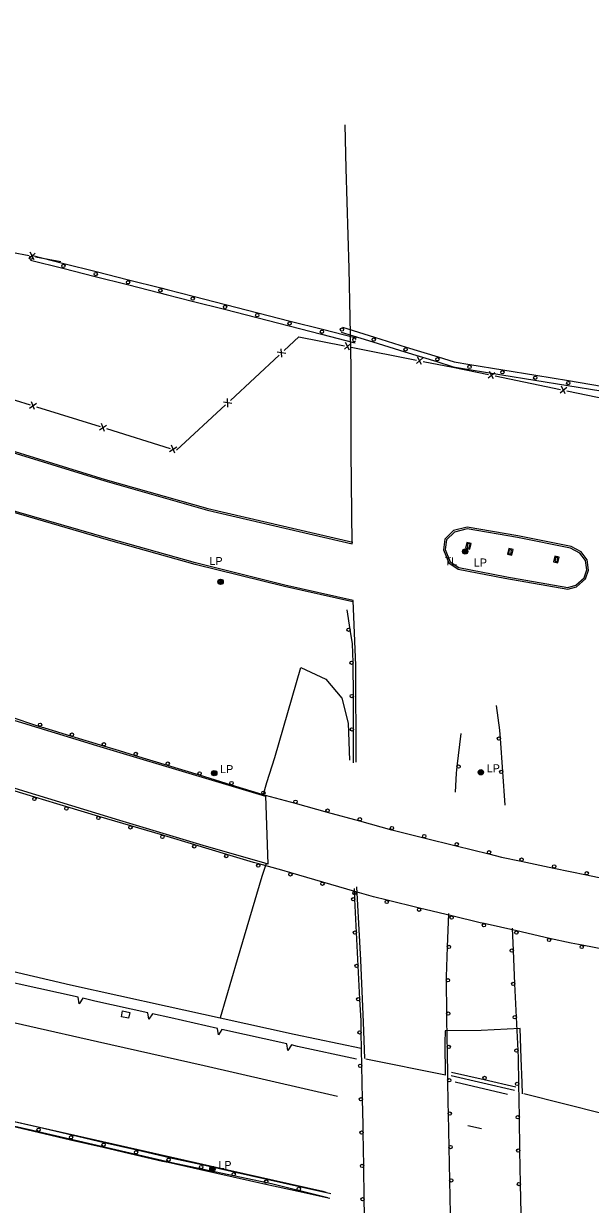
# Model space of a CAD drawing. Extents: x 2402803 to 2427059, y 6985292 to 6997652.
# Drawn here: x 2414096 to 2414436, y 6991614 to 6992322 of the extents above; entities that cross this region are included whole.
import ezdxf

# ---------------------------------------------------------------- set-up
doc = ezdxf.new("R2010")
doc.units = 0
for name, color, linetype in [('p_drainage conc drain', 7, 'Continuous'), ('p_drainage riprap', 7, 'Continuous'), ('p_dtm retaining wall', 7, 'Continuous'), ('p_road - paved curb', 7, 'Continuous'), ('p_road bridge end', 7, 'Continuous'), ('p_road conc barrier', 7, 'Continuous'), ('p_road guard rails', 7, 'Continuous'), ('p_structure fence', 7, 'Continuous'), ('p_structure slab', 7, 'Continuous'), ('p_utility manhole', 7, 'Continuous')]:
    doc.layers.add(name, color=color, linetype=linetype)

msp = doc.modelspace()

# ---------------------------------------------------------------- linework, layer by layer
at = {"layer": 'p_drainage conc drain'}
msp.add_lwpolyline([(2413617.3, 6991855.49), (2413586.98, 6991866.96), (2413574.05, 6991868.81), (2413574.24, 6991871.84), (2413574.5, 6991874.25), (2413574.54, 6991875.43), (2413582.93, 6991874.31), (2413591.9, 6991871.16), (2413619.49, 6991860.31), (2413665.61, 6991850.19), (2413713.14, 6991839), (2413768.36, 6991826.5), (2413825.97, 6991813.31), (2413887.97, 6991799.51), (2413941.14, 6991787.92), (2413997.77, 6991775.42), (2414066.63, 6991759.3), (2414124.02, 6991745.74), (2414181.98, 6991733.07), (2414213.62, 6991726.1), (2414258.1, 6991716.17), (2414298.19, 6991707.87)], dxfattribs=at)
at = {"layer": 'p_drainage riprap'}
for points in [[(2414239.51, 6991859.32), (2414241.7, 6991867.1), (2414246.5, 6991882.16), (2414262.11, 6991936.12), (2414276.99, 6991929.02), (2414286.72, 6991917.66), (2414290.37, 6991902.61), (2414291.17, 6991880.46)], [(2414241.25, 6991818.57), (2414238.63, 6991810.78), (2414223.81, 6991760.88), (2414213.62, 6991726.1)]]:
    msp.add_lwpolyline(points, dxfattribs=at)
at = {"layer": 'p_dtm retaining wall'}
for p, q in [((2414253.71, 6991710.39), (2414214.73, 6991719.11)), ((2414390.21, 6991682.57), (2414352.25, 6991691.3)), ((2414386.02, 6991680.08), (2414354.57, 6991687.42))]:
    msp.add_line(p, q, dxfattribs=at)
for points in [[(2414128.59, 6991738.36), (2414093.11, 6991746.31), (2414089.57, 6991747.12)], [(2414131.3, 6991737.76), (2414129.22, 6991734.5), (2414128.59, 6991738.36)], [(2414170.33, 6991729.04), (2414138.61, 6991736.12), (2414131.3, 6991737.76)], [(2414173.03, 6991728.44), (2414170.96, 6991725.18), (2414170.33, 6991729.04)], [(2414212.03, 6991719.72), (2414184.14, 6991725.96), (2414173.03, 6991728.44)], [(2414214.73, 6991719.11), (2414212.65, 6991715.86), (2414212.03, 6991719.72)], [(2414256.41, 6991709.79), (2414254.33, 6991706.53), (2414253.71, 6991710.39)], [(2414295.5, 6991701.34), (2414260.15, 6991708.95), (2414256.41, 6991709.79)]]:
    msp.add_lwpolyline(points, dxfattribs=at)
at = {"layer": 'p_road - paved curb'}
for points in [[(2413451.15, 6992322.1), (2413492.59, 6992304.79), (2413557.39, 6992277.5), (2413623.33, 6992249.95), (2413686.68, 6992223.82), (2413732.29, 6992205.07), (2413788.44, 6992181.84), (2413844.16, 6992158.75), (2413902.17, 6992134.52), (2413965.58, 6992108.73), (2414025.31, 6992086.84), (2414080.88, 6992067.62), (2414144.47, 6992047.93), (2414206.13, 6992030.37), (2414292.92, 6992010.19)], [(2414293.15, 6991975.35), (2414252.33, 6991984.55), (2414198.73, 6991997.93), (2414146.65, 6992012.43), (2414091.33, 6992028.51), (2414043.17, 6992043.33), (2413992.38, 6992062.4), (2413939.81, 6992082.19), (2413886.08, 6992104.69), (2413824.24, 6992130.32), (2413761, 6992156.35), (2413705.81, 6992178.73), (2413623.55, 6992214.05), (2413554.89, 6992242.54), (2413492.21, 6992268.04), (2413447.34, 6992287.02)], [(2414293.37, 6991976.33), (2414252.56, 6991985.52), (2414198.99, 6991998.9), (2414146.92, 6992013.39), (2414091.62, 6992029.47), (2414043.49, 6992044.28), (2413992.73, 6992063.34), (2413940.18, 6992083.12), (2413886.46, 6992105.61), (2413824.62, 6992131.24), (2413761.38, 6992157.28), (2413706.2, 6992179.65), (2413623.94, 6992214.97), (2413555.27, 6992243.46), (2413492.59, 6992268.96), (2413447.73, 6992287.94)], [(2414292.92, 6992010.19), (2414292.19, 6992065.64), (2414292.31, 6992116.21), (2414290.96, 6992175.24), (2414289.19, 6992235.32), (2414288.73, 6992261.4)], [(2413451.39, 6992150.62), (2413510.43, 6992124.22), (2413576.38, 6992094.78), (2413636.55, 6992069.9), (2413700.44, 6992044.53), (2413750.91, 6992026.31), (2413809.12, 6992004.87), (2413869.48, 6991982.9), (2413934.49, 6991959.15), (2414007.81, 6991932.97), (2414080.07, 6991907.48), (2414139.61, 6991889.37), (2414204.93, 6991869.74), (2414240.95, 6991858.88)], [(2414087.97, 6992066.47), (2414144.75, 6992048.89), (2414206.38, 6992031.34), (2414293.15, 6992011.16)], [(2414242.4, 6991818.21), (2414240.43, 6991818.83), (2414203.48, 6991829.34), (2414153.5, 6991844.27), (2414103.14, 6991859.73), (2414041.74, 6991878.58), (2413985.58, 6991895.25), (2413928.11, 6991912.9), (2413860.68, 6991933.25), (2413801.93, 6991951.01), (2413736.33, 6991970.7), (2413672.53, 6991989.11), (2413598.59, 6992011.59), (2413535.19, 6992031.05), (2413474.43, 6992048.92), (2413452.4, 6992055.16)], [(2414392.11, 6992015), (2414361.79, 6992020.3), (2414353.67, 6992018.2), (2414348.41, 6992013.04), (2414347.67, 6992006.72), (2414350.72, 6991998.76), (2414356.45, 6991995.03), (2414384.3, 6991989.59)], [(2414391.94, 6992014.01), (2414361.83, 6992019.28), (2414354.18, 6992017.3), (2414349.36, 6992012.57), (2414348.69, 6992006.85), (2414351.54, 6991999.42), (2414356.83, 6991995.97), (2414384.49, 6991990.57)], [(2414384.3, 6991989.59), (2414422.18, 6991983.11), (2414427.41, 6991984.47), (2414432.73, 6991989.19), (2414434.52, 6991994.51), (2414433.69, 6992000.55), (2414430.05, 6992005.37), (2414424.13, 6992008.67), (2414392.11, 6992015)], [(2414384.47, 6991990.58), (2414422.14, 6991984.13), (2414426.93, 6991985.38), (2414431.87, 6991989.76), (2414433.5, 6991994.61), (2414432.73, 6992000.16), (2414429.38, 6992004.6), (2414423.78, 6992007.72), (2414391.92, 6992014.02)], [(2414295.2, 6991879.31), (2414295.04, 6991937.29), (2414293.37, 6991976.33)], [(2413452.88, 6991888.72), (2413511.56, 6991875.32), (2413574.33, 6991861.39), (2413619.85, 6991851.91), (2413709.54, 6991831.82), (2413706.08, 6991810.75), (2413781.51, 6991792.83), (2413854.73, 6991776.58), (2413920.37, 6991761.76), (2413990.3, 6991746.13), (2414058.74, 6991730.23), (2414140.12, 6991711.85), (2414204.13, 6991697.4), (2414284.13, 6991679.12)], [(2413455.59, 6991809.42), (2413518.43, 6991793.97), (2413593.11, 6991776.93), (2413674.89, 6991758.24), (2413752.63, 6991740.75), (2413820.37, 6991725.68), (2413890.57, 6991709.03), (2413980.33, 6991688.76), (2414056.51, 6991671.5), (2414138.88, 6991653), (2414218.36, 6991634.98), (2414275.23, 6991622.09), (2414277.08, 6991621.59)], [(2413457.73, 6991804.33), (2413536.09, 6991786.42), (2413613.71, 6991769.17), (2413699.8, 6991749.94), (2413795.75, 6991728.13), (2413873.18, 6991710.73), (2413939.61, 6991695.12), (2414023.11, 6991676.31), (2414101.13, 6991658.66), (2414184.64, 6991639.37), (2414244.45, 6991626.72), (2414278.19, 6991618.33)], [(2414300.36, 6991701.61), (2414299.72, 6991723.42), (2414298.12, 6991760.69), (2414295.59, 6991804.6)], [(2414395.02, 6991680.45), (2414394.84, 6991687.17), (2414394.14, 6991701.8), (2414393.54, 6991719.6), (2414370.1, 6991718.4), (2414348.57, 6991718.22), (2414348.44, 6991711.06), (2414348.65, 6991691.71)], [(2414362.22, 6991661.42), (2414370.37, 6991659.72)]]:
    msp.add_lwpolyline(points, dxfattribs=at)
at = {"layer": 'p_road bridge end'}
for points in [[(2414240.79, 6991859.18), (2414242.21, 6991818.1)], [(2414348.79, 6991691.68), (2414300.94, 6991701.28)], [(2414443.25, 6991668.43), (2414395.69, 6991680.54)]]:
    msp.add_lwpolyline(points, dxfattribs=at)
msp.add_lwpolyline([(2414155.14, 6991730.19), (2414159.52, 6991729.3), (2414158.82, 6991725.83), (2414154.44, 6991726.72)], close=True, dxfattribs=at)
at = {"layer": 'p_road conc barrier'}
for p, q in [((2414099.93, 6992180.31), (2414119.31, 6992175.41)), ((2414100.66, 6992183.22), (2414120.05, 6992178.32)), ((2414119.31, 6992175.41), (2414138.7, 6992170.51)), ((2414120.05, 6992178.32), (2414139.44, 6992173.42)), ((2414139.44, 6992173.42), (2414158.82, 6992168.52)), ((2414138.7, 6992170.51), (2414158.09, 6992165.61)), ((2414158.09, 6992165.61), (2414177.48, 6992160.71)), ((2414158.82, 6992168.52), (2414178.21, 6992163.62)), ((2414197.6, 6992158.67), (2414216.98, 6992153.71)), ((2414196.86, 6992155.76), (2414216.23, 6992150.81)), ((2414216.98, 6992153.71), (2414236.35, 6992148.76)), ((2414216.23, 6992150.81), (2414235.61, 6992145.85)), ((2414235.61, 6992145.85), (2414254.99, 6992140.9)), ((2414236.35, 6992148.76), (2414255.73, 6992143.8)), ((2414254.99, 6992140.9), (2414274.36, 6992135.94)), ((2414255.73, 6992143.8), (2414275.11, 6992138.85)), ((2414275.11, 6992138.85), (2414294.48, 6992133.89)), ((2414286.23, 6992137.19), (2414305.33, 6992131.27)), ((2414287.11, 6992140.06), (2414306.22, 6992134.14)), ((2414274.36, 6992135.94), (2414293.74, 6992130.99)), ((2414293.74, 6992130.99), (2414294.63, 6992130.76)), ((2414294.48, 6992133.89), (2414295.37, 6992133.67)), ((2414305.33, 6992131.27), (2414324.43, 6992125.36)), ((2414306.22, 6992134.14), (2414325.32, 6992128.22)), ((2414324.43, 6992125.36), (2414343.54, 6992119.44)), ((2414325.32, 6992128.22), (2414344.42, 6992122.31)), ((2414363.43, 6992117.79), (2414383.17, 6992114.55)), ((2414362.95, 6992114.83), (2414382.68, 6992111.59)), ((2414382.68, 6992111.59), (2414402.42, 6992108.35)), ((2414383.17, 6992114.55), (2414402.9, 6992111.31)), ((2414402.9, 6992111.31), (2414422.64, 6992108.07)), ((2414402.42, 6992108.35), (2414422.15, 6992105.11)), ((2414422.15, 6992105.11), (2414441.89, 6992101.87)), ((2414422.64, 6992108.07), (2414442.37, 6992104.83)), ((2414085.71, 6991664.95), (2414105.19, 6991660.44)), ((2414085.03, 6991662.03), (2414104.52, 6991657.52)), ((2414104.52, 6991657.52), (2414124, 6991653)), ((2414105.19, 6991660.44), (2414124.68, 6991655.92)), ((2414124.68, 6991655.92), (2414144.16, 6991651.41)), ((2414124, 6991653), (2414143.48, 6991648.49)), ((2414143.48, 6991648.49), (2414162.97, 6991643.97)), ((2414144.16, 6991651.41), (2414163.64, 6991646.89)), ((2414183.11, 6991642.41), (2414202.63, 6991638.05)), ((2414182.46, 6991639.48), (2414201.98, 6991635.13)), ((2414201.98, 6991635.13), (2414221.5, 6991630.77)), ((2414202.63, 6991638.05), (2414222.15, 6991633.7)), ((2414221.5, 6991630.77), (2414241.01, 6991626.41)), ((2414222.15, 6991633.7), (2414241.67, 6991629.34)), ((2414241.67, 6991629.34), (2414261.19, 6991624.98)), ((2414241.01, 6991626.41), (2414260.53, 6991622.05)), ((2414260.53, 6991622.05), (2414279.41, 6991617.84)), ((2414261.19, 6991624.98), (2414280.06, 6991620.77))]:
    msp.add_line(p, q, dxfattribs=at)
for points in [[(2414177.48, 6992160.71), (2414181.27, 6992159.75), (2414196.86, 6992155.76)], [(2414178.21, 6992163.62), (2414182.01, 6992162.66), (2414197.6, 6992158.67)], [(2414343.54, 6992119.44), (2414353.34, 6992116.41), (2414362.95, 6992114.83)], [(2414344.42, 6992122.31), (2414354.03, 6992119.34), (2414363.43, 6992117.79)], [(2414162.97, 6991643.97), (2414179.16, 6991640.22), (2414182.46, 6991639.48)], [(2414163.64, 6991646.89), (2414179.83, 6991643.14), (2414183.11, 6991642.41)]]:
    msp.add_lwpolyline(points, dxfattribs=at)
for centre in [(2414100.29, 6992181.76), (2414119.68, 6992176.86), (2414139.07, 6992171.96), (2414158.46, 6992167.06), (2414177.85, 6992162.16), (2414197.23, 6992157.22), (2414216.6, 6992152.26), (2414235.98, 6992147.31), (2414255.36, 6992142.35), (2414274.73, 6992137.4), (2414286.67, 6992138.62), (2414305.77, 6992132.71), (2414324.88, 6992126.79), (2414343.98, 6992120.88), (2414363.19, 6992116.31), (2414382.93, 6992113.07), (2414402.66, 6992109.83), (2414422.39, 6992106.59), (2414104.85, 6991658.98), (2414124.34, 6991654.46), (2414143.82, 6991649.95), (2414163.31, 6991645.43), (2414182.78, 6991640.95), (2414202.3, 6991636.59), (2414221.82, 6991632.23), (2414241.34, 6991627.87), (2414260.86, 6991623.52)]:
    msp.add_circle(centre, 1, dxfattribs=at)
msp.add_arc((2414294.11, 6992132.44), 1, 8.58786, 322.72208, dxfattribs=at)
at = {"layer": 'p_road guard rails'}
for p, q in [((2414291.7, 6991958.87), (2414289.89, 6991970.64)), ((2414293.66, 6991898.99), (2414293.59, 6991918.99)), ((2414086.4, 6991907.03), (2414105.4, 6991900.79)), ((2414293.72, 6991878.99), (2414293.66, 6991898.99)), ((2414357.92, 6991896.54), (2414355.68, 6991876.76)), ((2414124.53, 6991894.93), (2414143.67, 6991889.13)), ((2414383.24, 6991873.58), (2414381.82, 6991893.53)), ((2414162.8, 6991883.32), (2414181.93, 6991877.49)), ((2414181.93, 6991877.49), (2414201.07, 6991871.66)), ((2414201.07, 6991871.66), (2414220.2, 6991865.82)), ((2414384.66, 6991853.63), (2414383.24, 6991873.58)), ((2414102.64, 6991858.28), (2414083.51, 6991864.1)), ((2414220.2, 6991865.82), (2414239.33, 6991859.99)), ((2414258.6, 6991854.67), (2414277.89, 6991849.38)), ((2414140.97, 6991846.85), (2414121.79, 6991852.51)), ((2414160.15, 6991841.18), (2414140.97, 6991846.85)), ((2414277.89, 6991849.38), (2414297.17, 6991844.09)), ((2414179.34, 6991835.52), (2414160.15, 6991841.18)), ((2414297.17, 6991844.09), (2414316.46, 6991838.81)), ((2414335.87, 6991833.99), (2414355.28, 6991829.17)), ((2414217.64, 6991824), (2414198.49, 6991829.76)), ((2414355.28, 6991829.17), (2414374.69, 6991824.35)), ((2414394.19, 6991819.96), (2414413.76, 6991815.85)), ((2414275.29, 6991807.41), (2414256.1, 6991813.04)), ((2414413.76, 6991815.85), (2414433.32, 6991811.75)), ((2414294.48, 6991801.78), (2414275.29, 6991807.41)), ((2414294.5, 6991797.19), (2414294.18, 6991803.65)), ((2414295.5, 6991777.22), (2414294.5, 6991797.19)), ((2414333.21, 6991791.84), (2414313.77, 6991796.54)), ((2414352.65, 6991787.14), (2414333.21, 6991791.84)), ((2414350.57, 6991788.54), (2414349.84, 6991768.56)), ((2414296.5, 6991757.24), (2414295.5, 6991777.22)), ((2414391.58, 6991778.11), (2414372.07, 6991782.51)), ((2414389.51, 6991766.36), (2414388.88, 6991779.85)), ((2414411.09, 6991773.71), (2414391.58, 6991778.11)), ((2414450.3, 6991765.9), (2414430.65, 6991769.55)), ((2414390.44, 6991746.39), (2414389.51, 6991766.36)), ((2414297.5, 6991737.27), (2414296.5, 6991757.24)), ((2414349.22, 6991748.57), (2414349.47, 6991728.57)), ((2414391.38, 6991726.41), (2414390.44, 6991746.39)), ((2414392.31, 6991706.43), (2414391.38, 6991726.41)), ((2414298.69, 6991697.29), (2414298.3, 6991717.29)), ((2414349.73, 6991708.57), (2414350.04, 6991688.58)), ((2414299.08, 6991677.3), (2414298.69, 6991697.29)), ((2414352.5, 6991693.45), (2414372, 6991689.04)), ((2414372, 6991689.04), (2414391.06, 6991684.74)), ((2414393.13, 6991666.44), (2414392.78, 6991686.44)), ((2414350.39, 6991668.58), (2414350.82, 6991648.58)), ((2414393.47, 6991646.45), (2414393.13, 6991666.44)), ((2414299.79, 6991637.31), (2414299.46, 6991657.3)), ((2414350.82, 6991648.58), (2414351.24, 6991628.59)), ((2414393.81, 6991626.45), (2414393.47, 6991646.45)), ((2414300.12, 6991617.31), (2414299.79, 6991637.31)), ((2414351.24, 6991628.59), (2414351.67, 6991608.59)), ((2414300.45, 6991597.31), (2414300.12, 6991617.31))]:
    msp.add_line(p, q, dxfattribs=at)
for points in [[(2414293.5, 6991938.99), (2414293.02, 6991950.29), (2414291.7, 6991958.87)], [(2414293.59, 6991918.99), (2414293.53, 6991938.32), (2414293.5, 6991938.99)], [(2414381.82, 6991893.53), (2414381.46, 6991898.53), (2414379.41, 6991913.28)], [(2414105.4, 6991900.79), (2414107.68, 6991900.04), (2414124.53, 6991894.93)], [(2414143.67, 6991889.13), (2414153.15, 6991886.26), (2414162.8, 6991883.32)], [(2414355.68, 6991876.76), (2414355.23, 6991872.76), (2414354.64, 6991861.33)], [(2414121.79, 6991852.51), (2414115.73, 6991854.3), (2414102.64, 6991858.28)], [(2414239.33, 6991859.99), (2414240.75, 6991859.56), (2414258.6, 6991854.67)], [(2414198.49, 6991829.76), (2414179.94, 6991835.34), (2414179.34, 6991835.52)], [(2414316.46, 6991838.81), (2414316.55, 6991838.78), (2414335.87, 6991833.99)], [(2414236.82, 6991818.33), (2414233.71, 6991819.16), (2414217.64, 6991824)], [(2414256.1, 6991813.04), (2414250.71, 6991814.62), (2414236.82, 6991818.33)], [(2414374.69, 6991824.35), (2414382.43, 6991822.43), (2414394.19, 6991819.96)], [(2414433.32, 6991811.75), (2414451.26, 6991807.98), (2414452.9, 6991807.69)], [(2414313.77, 6991796.54), (2414305.66, 6991798.5), (2414294.48, 6991801.78)], [(2414372.07, 6991782.51), (2414369.59, 6991783.07), (2414369.59, 6991783.04), (2414352.65, 6991787.14)], [(2414430.65, 6991769.55), (2414424.19, 6991770.75), (2414411.09, 6991773.71)], [(2414349.84, 6991768.56), (2414349.19, 6991750.56), (2414349.22, 6991748.57)], [(2414298.3, 6991717.29), (2414298.16, 6991724.18), (2414297.5, 6991737.27)], [(2414349.47, 6991728.57), (2414349.69, 6991711.43), (2414349.73, 6991708.57)], [(2414392.78, 6991686.44), (2414392.51, 6991702.13), (2414392.31, 6991706.43)], [(2414350.04, 6991688.58), (2414350.25, 6991675.31), (2414350.39, 6991668.58)], [(2414299.46, 6991657.3), (2414299.38, 6991661.93), (2414299.08, 6991677.3)], [(2414394.16, 6991606.45), (2414394.12, 6991608.76), (2414393.81, 6991626.45)]]:
    msp.add_lwpolyline(points, dxfattribs=at)
for centre in [(2414290.71, 6991958.72), (2414292.5, 6991938.95), (2414292.59, 6991918.99), (2414105.72, 6991901.74), (2414124.82, 6991895.89), (2414292.66, 6991898.99), (2414143.96, 6991890.09), (2414380.82, 6991893.46), (2414163.1, 6991884.27), (2414182.23, 6991878.44), (2414356.68, 6991876.64), (2414201.36, 6991872.61), (2414220.49, 6991866.78), (2414382.24, 6991873.51), (2414239.62, 6991860.95), (2414102.35, 6991857.32), (2414258.87, 6991855.63), (2414121.51, 6991851.55), (2414140.69, 6991845.89), (2414278.15, 6991850.34), (2414159.87, 6991840.22), (2414297.44, 6991845.06), (2414316.72, 6991839.77), (2414179.05, 6991834.56), (2414336.11, 6991834.96), (2414198.2, 6991828.8), (2414355.52, 6991830.14), (2414374.93, 6991825.32), (2414217.35, 6991823.04), (2414236.56, 6991817.36), (2414394.4, 6991820.94), (2414255.82, 6991812.08), (2414413.96, 6991816.83), (2414433.53, 6991812.72), (2414275.01, 6991806.45), (2414293.5, 6991797.14), (2414294.2, 6991800.82), (2414313.54, 6991795.57), (2414332.98, 6991790.86), (2414352.42, 6991786.16), (2414294.51, 6991777.17), (2414371.85, 6991781.53), (2414391.36, 6991777.13), (2414350.84, 6991768.52), (2414410.87, 6991772.73), (2414430.46, 6991768.57), (2414388.51, 6991766.32), (2414295.51, 6991757.19), (2414350.22, 6991748.58), (2414389.44, 6991746.34), (2414296.51, 6991737.22), (2414350.47, 6991728.58), (2414390.38, 6991726.36), (2414297.3, 6991717.27), (2414350.73, 6991708.59), (2414391.31, 6991706.39), (2414297.69, 6991697.27), (2414372.22, 6991690.02), (2414351.04, 6991688.59), (2414391.78, 6991686.42), (2414298.08, 6991677.28), (2414351.39, 6991668.6), (2414392.13, 6991666.43), (2414298.46, 6991657.28), (2414351.82, 6991648.61), (2414392.47, 6991646.43), (2414298.79, 6991637.29), (2414352.24, 6991628.61), (2414392.82, 6991626.43), (2414299.12, 6991617.29)]:
    msp.add_circle(centre, 1, dxfattribs=at)
at = {"layer": 'p_structure fence'}
for p, q in [((2414098.96, 6992181.15), (2414102.84, 6992184.49)), ((2414102.11, 6992180.56), (2414099.7, 6992185.08)), ((2414103.06, 6992182.38), (2414118.15, 6992179.55)), ((2414288.16, 6992126.95), (2414292.07, 6992130.25)), ((2414291.3, 6992126.33), (2414288.93, 6992130.87)), ((2414219.83, 6992096.2), (2414249.16, 6992123.41)), ((2414252.99, 6992124.28), (2414247.92, 6992125.03)), ((2414250.64, 6992122.1), (2414250.27, 6992127.21)), ((2414292.27, 6992128.14), (2414331.51, 6992120.4)), ((2414331.32, 6992118.43), (2414335.24, 6992121.73)), ((2414334.46, 6992117.81), (2414332.1, 6992122.35)), ((2414374.43, 6992109.71), (2414378.38, 6992112.98)), ((2414377.56, 6992109.06), (2414375.24, 6992113.63)), ((2414378.55, 6992110.87), (2414417.72, 6992102.76)), ((2414417.52, 6992100.79), (2414421.46, 6992104.06)), ((2414420.65, 6992100.14), (2414418.33, 6992104.7)), ((2414421.64, 6992101.95), (2414460.81, 6992093.84)), ((2414099.34, 6992091.62), (2414103.59, 6992094.49)), ((2414102.4, 6992090.67), (2414100.53, 6992095.44)), ((2414220.73, 6992094.35), (2414215.67, 6992095.11)), ((2414218.39, 6992092.17), (2414218.01, 6992097.28)), ((2414103.56, 6992092.37), (2414141.75, 6992080.49)), ((2414187.58, 6992066.28), (2414216.9, 6992093.48)), ((2414141.36, 6992078.55), (2414145.6, 6992081.42)), ((2414144.41, 6992077.6), (2414142.54, 6992082.37)), ((2414145.57, 6992079.3), (2414183.77, 6992067.43)), ((2414183.37, 6992065.49), (2414187.62, 6992068.36)), ((2414186.43, 6992064.54), (2414184.56, 6992069.31))]:
    msp.add_line(p, q, dxfattribs=at)
for points in [[(2414059.98, 6992191.3), (2414088.52, 6992185.11), (2414099.13, 6992183.12)], [(2414252.09, 6992126.13), (2414260.93, 6992134.33), (2414288.34, 6992128.92)], [(2414335.43, 6992119.62), (2414353.28, 6992116.1), (2414374.63, 6992111.68)], [(2414061.72, 6992105.98), (2414081.66, 6992099.18), (2414099.74, 6992093.56)]]:
    msp.add_lwpolyline(points, dxfattribs=at)
at = {"layer": 'p_structure slab'}
for points in [[(2414361.63, 6992011.09), (2414360.75, 6992007.71), (2414363.33, 6992007.03), (2414364.21, 6992010.41)], [(2414386.81, 6992007.46), (2414385.93, 6992004.08), (2414388.51, 6992003.4), (2414389.39, 6992006.78)], [(2414414.39, 6992002.84), (2414413.51, 6991999.46), (2414416.09, 6991998.78), (2414416.97, 6992002.16)]]:
    msp.add_lwpolyline(points, close=True, dxfattribs=at)
at = {"layer": 'p_utility manhole'}
for points in [[(2414362.21, 6992010.42), (2414361.73, 6992008.12), (2414363.08, 6992007.84), (2414363.56, 6992010.14)], [(2414387.06, 6992006.64), (2414386.58, 6992004.34), (2414387.93, 6992004.06), (2414388.41, 6992006.36)], [(2414414.87, 6992002.05), (2414414.39, 6991999.75), (2414415.74, 6991999.47), (2414416.22, 6992001.77)]]:
    msp.add_lwpolyline(points, close=True, dxfattribs=at)
for centre, radius in [((2414360.62, 6992005.62), 1.6), ((2414360.62, 6992005.62), 1.3), ((2414360.62, 6992005.62), 1), ((2414360.62, 6992005.62), 0.539), ((2414360.62, 6992005.62), 0.192), ((2414213.98, 6991987.45), 1.6), ((2414213.98, 6991987.45), 1.3), ((2414213.98, 6991987.45), 1), ((2414213.98, 6991987.45), 0.539), ((2414213.98, 6991987.45), 0.192), ((2414369.99, 6991873.26), 1.6), ((2414210.14, 6991872.75), 1.6), ((2414210.14, 6991872.75), 1.3), ((2414210.14, 6991872.75), 1), ((2414210.14, 6991872.75), 0.539), ((2414210.14, 6991872.75), 0.192), ((2414369.99, 6991873.26), 1.3), ((2414369.99, 6991873.26), 1), ((2414369.99, 6991873.26), 0.539), ((2414369.99, 6991873.26), 0.192), ((2414209.07, 6991635.4), 1.6), ((2414209.07, 6991635.4), 1.3), ((2414209.07, 6991635.4), 1), ((2414209.07, 6991635.4), 0.539), ((2414209.07, 6991635.4), 0.192)]:
    msp.add_circle(centre, radius, dxfattribs=at)

# ---------------------------------------------------------------- texts
for s, p in [('  LP', (2414203.72, 6991997.52)), ('  TL', (2414344.7, 6991997.37)), ('LP', (2414365.82, 6991996.63)), ('  LP', (2414210.14, 6991872.75)), ('  LP', (2414369.99, 6991873.26)), ('  LP', (2414209.07, 6991635.4))]:
    msp.add_text(s, height=4.8, dxfattribs=at).set_placement(p)

doc.saveas('drawing.dxf')
